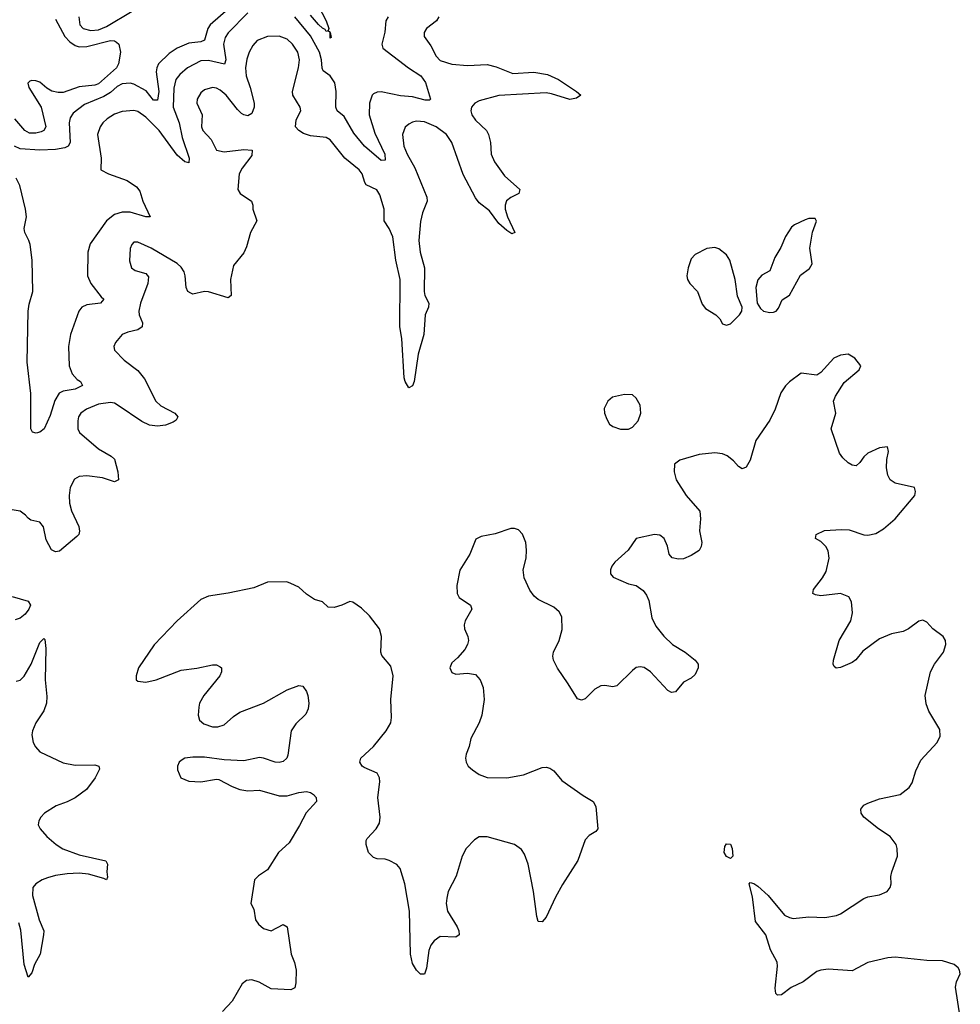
# Model space of a CAD drawing. Header units: inches. Extents: x 1449094 to 1618372, y 389908 to 534307.
# Tile 405 of 494: x 1581088 to 1585881, y 480355 to 485375. Entities that reach past the tile are written whole.
import ezdxf

# ---------------------------------------------------------------- set-up
doc = ezdxf.new("R2010")
doc.units = ezdxf.units.IN
doc.header["$MEASUREMENT"] = 0
doc.layers.add('B5488', color=7, linetype='Continuous')

msp = doc.modelspace()

# ---------------------------------------------------------------- linework, layer by layer
at = {"layer": 'B5488', "color": 5}
for points, elevation in [([(1582570, 485523.6), (1582650.1, 485370), (1582662.4, 485330), (1582660.5, 485320.5), (1582670, 485311), (1582675.3, 485284.7), (1582670, 485282), (1582669.5, 485309.5), (1582659, 485319), (1582650, 485314.5), (1582644.7, 485324.7), (1582630, 485332.1), (1582610, 485351.7), (1582570, 485398.1)], 440), ([(1582149.6, 485430), (1582058.8, 485350), (1582045.7, 485330), (1582029.6, 485270.4), (1582010, 485263.1), (1581950, 485256.3), (1581890, 485230.3), (1581850, 485202.9), (1581794.9, 485150), (1581786, 485130), (1581783.4, 485110), (1581796.5, 485010), (1581790, 484965.4), (1581770, 484965.2), (1581732.3, 485012.3), (1581670, 485046.8), (1581650, 485051.8), (1581610, 485047.9), (1581584.5, 485035.5), (1581550, 485005), (1581516.5, 484983.5), (1581417.4, 484942.6), (1581360.6, 484899.4), (1581345.4, 484874.6), (1581339.1, 484850), (1581345.1, 484750), (1581334.2, 484730), (1581318.1, 484721.9), (1581270, 484713), (1581190, 484710.3), (1581090, 484717), (1581061.7, 484730)], 440), ([(1581388.8, 485390), (1581393.5, 485350), (1581410.3, 485330), (1581450, 485319.8), (1581490, 485324.2), (1581530, 485340.5), (1581660.9, 485419.1)], 440), ([(1583224.2, 485390), (1583212, 485370), (1583161.3, 485330), (1583148.7, 485310), (1583148.7, 485290), (1583182.5, 485242.6), (1583209.7, 485189.7), (1583230, 485167.9), (1583290, 485148.2), (1583370, 485141.3), (1583470, 485146.7), (1583515.9, 485135.9), (1583600.6, 485100.6), (1583707.3, 485107.3), (1583776.7, 485096.7), (1583834, 485070), (1583925.5, 485010), (1583946.8, 484990), (1583924.7, 484975.3), (1583890.9, 484969.1), (1583798, 484998), (1583770, 485002.2), (1583530, 484989.1), (1583430, 484962), (1583407.2, 484950), (1583390.2, 484930), (1583386.9, 484910), (1583392.5, 484890), (1583410, 484863.9), (1583466.2, 484810), (1583476.6, 484790), (1583486.5, 484750), (1583490.1, 484690), (1583506.6, 484650), (1583559.1, 484579.1), (1583637.1, 484510), (1583630.8, 484490), (1583590, 484469.7), (1583568.2, 484451.8), (1583561.5, 484430), (1583562, 484410), (1583574.2, 484370), (1583610.2, 484290), (1583595.8, 484284.2), (1583570, 484300.5), (1583530, 484336), (1583481.3, 484401.3), (1583430, 484442.2), (1583410, 484467.9), (1583346.9, 484586.9), (1583290.4, 484750), (1583262.2, 484790), (1583210, 484829.9), (1583150, 484854.5), (1583110, 484858), (1583090, 484853.7), (1583070, 484843.1), (1583052.9, 484827.1), (1583038.2, 484790), (1583044.8, 484730), (1583061.5, 484690), (1583100.7, 484620.7), (1583162.9, 484470), (1583164.3, 484450), (1583141.1, 484390), (1583130, 484346.6), (1583122.5, 484250), (1583127.9, 484190), (1583150.1, 484110), (1583148.8, 483988.8), (1583153, 483970), (1583172, 483930), (1583170.2, 483910), (1583154.4, 483870), (1583147.7, 483770), (1583117.7, 483670), (1583097.6, 483530), (1583090, 483508), (1583070, 483499), (1583052.3, 483530), (1583047.8, 483550), (1583035.4, 483750), (1583025.7, 483810), (1583027.1, 484050), (1583004.6, 484150), (1582988.9, 484268.9), (1582971.3, 484311.2), (1582945.4, 484350), (1582944.6, 484410), (1582923, 484483), (1582908.1, 484508.1), (1582853.8, 484533.8), (1582845.8, 484545.8), (1582832.2, 484590), (1582818.2, 484610), (1582744, 484670), (1582670, 484762.6), (1582650, 484775.3), (1582570, 484783.4), (1582534.6, 484794.6), (1582509.9, 484809.9), (1582493.3, 484830), (1582495.9, 484864.1), (1582519.7, 484910), (1582516.9, 484930), (1582479.3, 484990), (1582477.7, 485010), (1582508.4, 485130), (1582513.9, 485170), (1582504.5, 485210), (1582478.5, 485250), (1582450, 485276.2), (1582410, 485291.7), (1582350, 485289.8), (1582298.7, 485270), (1582275.3, 485244.7), (1582257.7, 485210), (1582245.9, 485174.1), (1582238.9, 485130), (1582241.5, 485090), (1582262.9, 485030), (1582283, 484950), (1582283.2, 484930), (1582270, 484897.4), (1582250, 484885.1), (1582230, 484889.8), (1582217.9, 484897.9), (1582197.3, 484917.3), (1582140.3, 484990), (1582110, 485016.1), (1582090, 485026.2), (1582070, 485029.8), (1582030, 485018.5), (1582010, 485002.4), (1581991.6, 484970), (1581990.3, 484950), (1582017.2, 484890), (1582013.5, 484830), (1582020.6, 484810), (1582063.9, 484763.9), (1582090.2, 484710.2), (1582130, 484701.2), (1582230, 484714.2), (1582271.6, 484710), (1582270, 484683.6), (1582221.9, 484618.1), (1582206.8, 484590), (1582199.1, 484510), (1582210.4, 484490), (1582268.5, 484450), (1582275.3, 484430), (1582275.8, 484410), (1582296.4, 484350), (1582263.6, 484290), (1582243.4, 484216.6), (1582230, 484186), (1582177.2, 484122.8), (1582162.6, 484050), (1582164.9, 483970), (1582150, 483957.4), (1582050, 483987.4), (1582030, 483989.8), (1581970, 483976.4), (1581960.5, 483980.5), (1581945.1, 483990), (1581935.6, 484010), (1581931.5, 484070), (1581925, 484090), (1581910, 484114.5), (1581890, 484132), (1581757, 484210), (1581690, 484240.5), (1581670, 484241.6), (1581658.4, 484230), (1581650.3, 484209.7), (1581646.7, 484146.7), (1581657.1, 484110), (1581676, 484096), (1581730, 484081.6), (1581744.4, 484064.4), (1581741.5, 484030), (1581704, 483930), (1581695, 483890), (1581696.6, 483870), (1581714, 483830), (1581711.7, 483810), (1581690, 483794.5), (1581638.2, 483781.8), (1581610, 483769.6), (1581575.5, 483730), (1581568.2, 483710), (1581570.6, 483690), (1581620.3, 483640.3), (1581690, 483587.2), (1581723.7, 483543.7), (1581781.5, 483430), (1581806.2, 483406.1), (1581877.6, 483370), (1581894.4, 483350), (1581885.7, 483334.3), (1581870, 483323), (1581830, 483307.6), (1581790, 483302.8), (1581750, 483307.3), (1581710, 483326.8), (1581590, 483409), (1581570, 483420.3), (1581550, 483424.4), (1581490, 483414.4), (1581428.5, 483390), (1581399.5, 483370), (1581386.9, 483350), (1581383.2, 483330), (1581384, 483290), (1581392, 483270), (1581490, 483187.1), (1581554, 483150), (1581570, 483135.3), (1581587.5, 483070), (1581591.2, 483028.8), (1581570, 483019.1), (1581510, 483039.5), (1581430, 483049.8), (1581390, 483046.9), (1581366.5, 483033.5), (1581345, 482990), (1581339.7, 482950), (1581341.8, 482910), (1581352.1, 482872), (1581388.2, 482791.8), (1581392.9, 482767.1), (1581388.2, 482750), (1581379.4, 482740.6), (1581290, 482665.1), (1581270, 482661.6), (1581250, 482673.2), (1581222.7, 482722.7), (1581209.4, 482790), (1581190, 482814), (1581144.1, 482824.1), (1581130, 482833.2), (1581118, 482850), (1581090, 482869.6), (1581050, 482876.3)], 480), ([(1581270, 485378.4), (1581318.1, 485290), (1581343, 485263), (1581370, 485244.5), (1581390, 485237.5), (1581430, 485238.2), (1581550, 485270.1), (1581570, 485267.6), (1581580.5, 485260.5), (1581592.3, 485250), (1581601.5, 485210), (1581590.4, 485149.6), (1581581.5, 485130), (1581490, 485048.8), (1581470, 485041.4), (1581390, 485033.1), (1581310, 485004.7), (1581283.8, 485003.8), (1581251.6, 485011.6), (1581226, 485026), (1581190, 485056.2), (1581170, 485064.4), (1581150, 485066.2), (1581138.5, 485061.5), (1581128.6, 485051.4), (1581134.3, 485030), (1581197.8, 484930), (1581220.1, 484830), (1581211, 484810), (1581196.8, 484803.2), (1581170, 484797.3), (1581137.4, 484797.4), (1581113, 484810), (1581063.6, 484870)], 420), ([(1582250.2, 485410), (1582150, 485309), (1582134.8, 485285.2), (1582125.5, 485250), (1582138.8, 485170), (1582130.7, 485149.3), (1582050, 485167.4), (1582010, 485165.2), (1581943.5, 485130), (1581904.2, 485095.8), (1581884.2, 485070), (1581873.7, 485026.3), (1581870.1, 484930), (1581900.8, 484850), (1581915.5, 484775.5), (1581950.9, 484670), (1581950, 484646.3), (1581930, 484651.3), (1581890, 484684.2), (1581797.9, 484810), (1581730, 484877.9), (1581690, 484906.9), (1581670, 484912), (1581610, 484907.3), (1581570, 484893.8), (1581533.6, 484870), (1581511.2, 484850), (1581497.5, 484830), (1581485, 484790), (1581503.2, 484670), (1581501, 484610), (1581540.3, 484590), (1581634.8, 484554.8), (1581683.7, 484523.7), (1581700.4, 484500.4), (1581715.7, 484450), (1581753, 484370), (1581730.2, 484369.8), (1581650, 484393.9), (1581610, 484393.4), (1581570, 484381.9), (1581529.4, 484350), (1581447.5, 484232.5), (1581435.2, 484190), (1581433.8, 484070), (1581449.4, 484030), (1581502.4, 483962.4), (1581517.1, 483950), (1581498.8, 483930), (1581430, 483921.4), (1581404.7, 483910), (1581388.8, 483890), (1581346.6, 483770), (1581336.8, 483710), (1581339.3, 483610), (1581355, 483570), (1581380.9, 483540.9), (1581397, 483530), (1581407, 483510), (1581370, 483491.6), (1581310, 483482.2), (1581289.1, 483470.9), (1581266.4, 483433.6), (1581242.3, 483357.7), (1581212.9, 483290), (1581190, 483271.7), (1581172.3, 483267.7), (1581152.2, 483272.2), (1581145.2, 483290), (1581144.2, 483470), (1581126.2, 483630), (1581131.1, 483888.9), (1581135.8, 483924.2), (1581153.8, 483990), (1581150.4, 484149.6), (1581140.2, 484230), (1581135, 484250), (1581113.3, 484290), (1581110.4, 484310), (1581122.8, 484370), (1581118, 484410), (1581088.2, 484530), (1581070, 484566.9)], 460), ([(1582965.5, 485390), (1582952.9, 485370), (1582947.9, 485312.1), (1582933.4, 485250), (1582938, 485230), (1583069.6, 485129.7), (1583131.2, 485090), (1583155.9, 485055.9), (1583181.6, 484970), (1583175.5, 484964.5), (1583154.8, 484965.2), (1583090, 484982.3), (1583028, 484988), (1582930, 485007.1), (1582910, 485006.4), (1582890, 484997.7), (1582883.2, 484990), (1582869.6, 484950.4), (1582868.4, 484890), (1582896.9, 484796.9), (1582948.2, 484690), (1582950, 484659.3), (1582930, 484657.6), (1582844.7, 484730), (1582790, 484796.8), (1582741.9, 484881.9), (1582706.4, 484910), (1582698.1, 484930), (1582700.4, 485010), (1582694.2, 485054.2), (1582670, 485089.9), (1582634.3, 485114.3), (1582628.3, 485128.3), (1582626.1, 485170), (1582615.2, 485210), (1582570, 485292.4), (1582490, 485390.5)], 460), ([(1585879.8, 480290), (1585857.4, 480442.6), (1585862.6, 480470), (1585881.1, 480510), (1585877.4, 480530), (1585870, 480542), (1585850, 480558.7), (1585790, 480576.9), (1585710, 480578.3), (1585550, 480595.1), (1585512.2, 480592.3), (1585410, 480567.6), (1585330, 480526.6), (1585210, 480534.3), (1585170, 480529.5), (1585150, 480522), (1585081, 480470), (1585019.8, 480440.2), (1584970, 480404), (1584950, 480401.2), (1584941.2, 480410), (1584937.5, 480437.5), (1584949.6, 480549.6), (1584947.3, 480570), (1584913.1, 480633.1), (1584889.6, 480710), (1584836.9, 480776.9), (1584822.8, 480902.8), (1584805.2, 480970), (1584810, 480976), (1584829, 480971), (1584850, 480957.3), (1584902, 480910), (1584986, 480810), (1585010, 480797), (1585030, 480793.4), (1585110, 480800.4), (1585190, 480797.1), (1585250, 480808.8), (1585270, 480815.8), (1585390, 480894), (1585410, 480903.1), (1585470, 480912.7), (1585509.2, 480930), (1585523.7, 480950), (1585529.2, 480969.2), (1585527.5, 481007.5), (1585531.5, 481030), (1585560.4, 481110), (1585559.3, 481150), (1585553.6, 481170), (1585524.4, 481210), (1585464.7, 481250), (1585389.6, 481310), (1585375.6, 481330), (1585374.5, 481350), (1585389.5, 481370), (1585410, 481380.3), (1585470, 481402.6), (1585574.5, 481425.5), (1585620.1, 481459.9), (1585635.8, 481484.2), (1585654, 481546), (1585679.6, 481600.4), (1585764, 481690), (1585778, 481722), (1585776.5, 481756.5), (1585721.2, 481850), (1585706.8, 481886.8), (1585702.7, 481930), (1585729.6, 482050.4), (1585749.4, 482090), (1585795.1, 482150), (1585806.6, 482190), (1585806, 482210), (1585794, 482230), (1585741.2, 482270), (1585710, 482304), (1585690, 482313.2), (1585670, 482309.2), (1585617.3, 482270), (1585590, 482255.6), (1585530, 482243.5), (1585470, 482218.9), (1585384.8, 482155.2), (1585348.1, 482111.9), (1585330, 482097.2), (1585270, 482072.7), (1585249.3, 482069.3), (1585238, 482078), (1585233.2, 482090), (1585235.1, 482110), (1585264.2, 482210), (1585323.6, 482310), (1585331.9, 482351.9), (1585327, 482407), (1585313.6, 482433.6), (1585270, 482449.6), (1585170, 482438.4), (1585142.5, 482442.5), (1585129.2, 482450), (1585132.7, 482470), (1585178.7, 482530), (1585197.4, 482562.6), (1585212.8, 482630), (1585207, 482667), (1585195.6, 482690), (1585170, 482715.1), (1585144, 482730), (1585146, 482750), (1585188.4, 482771.5), (1585275.8, 482775.8), (1585314.4, 482774.4), (1585390, 482749.1), (1585410, 482748), (1585450, 482755.6), (1585490, 482778.7), (1585549.6, 482830), (1585649, 482950), (1585652.7, 482970), (1585648, 482990), (1585550, 483012), (1585524.5, 483030), (1585512.7, 483052.7), (1585505.1, 483090), (1585506.2, 483133.8), (1585514.5, 483174.5), (1585510, 483198), (1585470, 483192), (1585410, 483165.1), (1585390, 483146.6), (1585370, 483117.2), (1585350, 483101.2), (1585330, 483103.7), (1585310, 483116.2), (1585282, 483142), (1585265.5, 483165.5), (1585223.5, 483290), (1585246.3, 483370), (1585235.4, 483430), (1585244.4, 483455.6), (1585290, 483526), (1585365.2, 483590), (1585374, 483610), (1585344, 483650), (1585310, 483669.4), (1585270, 483665.6), (1585236.3, 483650), (1585170, 483576), (1585150, 483562.7), (1585070, 483573.2), (1585010.4, 483529.6), (1584990, 483509.2), (1584966.9, 483473.1), (1584937.1, 483390), (1584910, 483334), (1584839.1, 483230), (1584810.6, 483130), (1584790, 483094), (1584770, 483085.2), (1584750, 483097.2), (1584725.6, 483125.6), (1584692.4, 483152.4), (1584670, 483161.6), (1584630, 483167.6), (1584550, 483158), (1584452, 483130), (1584424.7, 483110), (1584422.8, 483070), (1584433.4, 483030), (1584484.9, 482950), (1584553, 482870), (1584557.1, 482830), (1584552.7, 482770), (1584563.8, 482710), (1584560.5, 482690), (1584550, 482669.5), (1584510, 482642.9), (1584470, 482627.3), (1584444.8, 482624.8), (1584412, 482632), (1584398, 482650), (1584389.3, 482690.7), (1584371.8, 482730), (1584350, 482747), (1584322, 482750), (1584230, 482729.5), (1584188, 482670), (1584120.7, 482610), (1584105.5, 482590), (1584098, 482570), (1584099.1, 482550), (1584112.5, 482532.5), (1584190, 482499.3), (1584230, 482490.5), (1584265.7, 482465.7), (1584282, 482442), (1584293.9, 482413.9), (1584310, 482326), (1584330, 482282.4), (1584370, 482233), (1584414, 482190), (1584478.8, 482150), (1584530.3, 482110.3), (1584544.9, 482090), (1584546, 482070), (1584530, 482036), (1584510, 482018), (1584470, 481997.2), (1584430, 481949), (1584410, 481945.2), (1584390, 481955.1), (1584302.9, 482050), (1584270, 482072.8), (1584250, 482075.1), (1584230, 482071.8), (1584210, 482057), (1584130, 481979.3), (1584110, 481974.5), (1584070, 481980.9), (1584050, 481979.3), (1584018.5, 481961.5), (1583970, 481913.2), (1583950, 481905.2), (1583930, 481913.2), (1583883.6, 481990), (1583828.7, 482068.7), (1583808.2, 482110), (1583805.1, 482130), (1583808.2, 482150), (1583836.9, 482210), (1583853, 482267), (1583850.8, 482330.8), (1583836.3, 482356.3), (1583810, 482380.5), (1583730, 482419.7), (1583710, 482435.8), (1583686.9, 482466.9), (1583659.3, 482530), (1583653.6, 482570), (1583667.9, 482630), (1583669.8, 482670), (1583666.2, 482710), (1583650, 482752), (1583630, 482774.5), (1583610, 482780.7), (1583590, 482780.7), (1583510, 482754), (1583438.8, 482741.2), (1583412.8, 482727.2), (1583382.3, 482650), (1583331, 482569), (1583314.7, 482490), (1583317.3, 482450), (1583327.8, 482430), (1583384.4, 482390), (1583392.4, 482370), (1583358.4, 482310), (1583352.4, 482290), (1583354.4, 482270), (1583372.2, 482230), (1583375.3, 482210), (1583370.3, 482190), (1583355.9, 482164.1), (1583318.7, 482121.3), (1583290, 482097), (1583279.3, 482070), (1583290, 482047.7), (1583310, 482039.1), (1583370, 482044.4), (1583410, 482037.1), (1583434.9, 482010), (1583450.4, 481970), (1583454.9, 481910), (1583442.6, 481830), (1583428.9, 481790), (1583387.2, 481710), (1583378.9, 481670), (1583362.8, 481630), (1583359, 481610), (1583362.3, 481590), (1583373.7, 481570), (1583394.4, 481550), (1583430, 481526.3), (1583470, 481511.8), (1583570, 481510.3), (1583654.7, 481525.3), (1583750, 481562), (1583770, 481564), (1583790, 481558.8), (1583810, 481546), (1583850, 481496), (1583959.9, 481419.9), (1584011, 481390), (1584024, 481364), (1584033.4, 481250), (1584024.5, 481235.5), (1583990, 481216), (1583970, 481193.2), (1583932.3, 481087.7), (1583854.6, 480965.4), (1583818.3, 480901.7), (1583770, 480799), (1583750, 480775.3), (1583730, 480778), (1583722.4, 480802.4), (1583706.4, 480930), (1583679.1, 481070), (1583659.9, 481119.9), (1583644.3, 481144.3), (1583609.6, 481170), (1583470, 481209.8), (1583430, 481209.7), (1583405.4, 481194.6), (1583363.7, 481150), (1583342, 481110), (1583311.8, 481008.2), (1583270.5, 480930), (1583263.9, 480896.1), (1583261.3, 480870), (1583268.4, 480830), (1583316.4, 480750), (1583325.5, 480730), (1583326.8, 480710), (1583310, 480698), (1583230, 480700.7), (1583200.5, 480679.5), (1583183.7, 480656.3), (1583173.4, 480630), (1583161.1, 480538.9), (1583150, 480509), (1583130, 480509), (1583110, 480529.2), (1583090, 480564), (1583078.9, 480610), (1583075, 480830), (1583049.8, 480969.8), (1583026.8, 481046.8), (1583008.8, 481068.8), (1582970, 481088.5), (1582950, 481095.6), (1582910, 481097.4), (1582890, 481103.5), (1582866, 481130), (1582852.8, 481170), (1582853.3, 481190), (1582858.6, 481201.4), (1582903.7, 481250), (1582921.5, 481278.5), (1582924.5, 481310), (1582913, 481410), (1582923, 481490), (1582921.3, 481510), (1582910, 481534.5), (1582842.8, 481562.8), (1582832.7, 481570), (1582820.9, 481590), (1582826, 481610), (1582890, 481670.4), (1582955.1, 481750), (1582979.2, 481790), (1582982.8, 481817.2), (1582978.3, 481910), (1582991.1, 482030), (1582979, 482079), (1582933.2, 482133.2), (1582928.8, 482150), (1582930.8, 482230.8), (1582921.1, 482270), (1582870, 482336.2), (1582830, 482374.5), (1582785.4, 482405.4), (1582770, 482409.5), (1582730, 482389.6), (1582690, 482378), (1582660.2, 482380.2), (1582630, 482408), (1582590, 482419), (1582550, 482446.6), (1582510, 482482), (1582470, 482501.2), (1582449.3, 482509.3), (1582350, 482507), (1582281.4, 482478.6), (1582150, 482451.5), (1582050, 482436.4), (1582010, 482418.9), (1581890, 482311.1), (1581772.7, 482187.3), (1581693.7, 482070), (1581681.6, 482030), (1581680.7, 482010), (1581690, 482002), (1581730, 481998), (1581782.7, 482010), (1581910, 482059.3), (1581990, 482069.4), (1582070, 482085.7), (1582090, 482086), (1582110, 482076.3), (1582115.5, 482070), (1582116.4, 482050), (1582108.4, 482030), (1582026.9, 481930), (1582004.7, 481890), (1582000.7, 481870), (1581997.2, 481830), (1582004.7, 481804.7), (1582025.9, 481785.9), (1582070, 481770.8), (1582097.2, 481770), (1582130, 481780.9), (1582176.7, 481823.3), (1582210, 481844.7), (1582330, 481891), (1582450, 481959.1), (1582510, 481980.4), (1582530, 481977.3), (1582548.5, 481950), (1582555.6, 481930), (1582561.1, 481890), (1582558.3, 481861.7), (1582545.3, 481834.8), (1582494.2, 481785.8), (1582471.6, 481750), (1582454.8, 481625.2), (1582448.4, 481610), (1582430, 481593.3), (1582410, 481588.3), (1582390, 481589.7), (1582330, 481610.9), (1582310, 481613.1), (1582230, 481596.8), (1582130, 481601.4), (1582030, 481614.7), (1581970, 481615.2), (1581930, 481609.7), (1581910, 481597.7), (1581901.1, 481590), (1581892, 481570), (1581892.2, 481550), (1581908, 481510), (1581950, 481492.7), (1582010, 481490.2), (1582090, 481503.8), (1582102, 481502), (1582170, 481465.5), (1582210, 481450.2), (1582250, 481444), (1582310, 481447), (1582410, 481418), (1582450, 481418), (1582510, 481435.8), (1582550, 481439.5), (1582570, 481434.9), (1582585.3, 481425.3), (1582598, 481410), (1582600.5, 481390), (1582547.9, 481332.1), (1582513.8, 481266.2), (1582460.7, 481179.3), (1582406.3, 481130), (1582350, 481040.5), (1582304.9, 481010), (1582284.4, 480990), (1582266, 480870), (1582281, 480841), (1582290, 480785.5), (1582304.1, 480764.1), (1582330, 480742.3), (1582370, 480730.4), (1582430, 480762), (1582450, 480750.8), (1582470.3, 480610.2), (1582487.8, 480567.8), (1582496.5, 480530), (1582495.4, 480464.6), (1582490, 480439), (1582470, 480429.6), (1582370, 480433.3), (1582308.5, 480468.5), (1582270, 480480.5), (1582243.1, 480476.9), (1582220.6, 480459.4), (1582170.8, 480370.8), (1582122, 480318)], 520), ([(1581050, 482434.9), (1581131.3, 482410), (1581142.8, 482390), (1581134, 482370), (1581114.9, 482345.1), (1581090, 482324.5), (1581065.1, 482314.9)], 480), ([(1581070, 482002.4), (1581090, 482008.5), (1581110, 482028.2), (1581146, 482090), (1581190, 482199.1), (1581210, 482220.7), (1581215.6, 482215.6), (1581220.3, 482170), (1581217.2, 482010), (1581225.2, 481925.2), (1581224, 481890), (1581210, 481850.8), (1581170.1, 481790), (1581152.7, 481750), (1581150.1, 481730), (1581156.8, 481690), (1581167.7, 481667.7), (1581190, 481642.8), (1581310, 481585.7), (1581370, 481575), (1581470, 481576.2), (1581490.6, 481570), (1581494.1, 481554.1), (1581471.9, 481510), (1581428.8, 481450), (1581370, 481408.4), (1581330, 481387.3), (1581273, 481367), (1581214.9, 481330), (1581195.3, 481310), (1581184.9, 481290), (1581182, 481270), (1581191.8, 481250), (1581225.8, 481210), (1581273, 481170), (1581308.1, 481148.1), (1581390, 481117.1), (1581527.1, 481087.1), (1581535.3, 481070), (1581532.4, 481030), (1581535.8, 481004.2), (1581530, 480989.8), (1581517.2, 480997.3), (1581438.8, 481018.9), (1581390, 481023.1), (1581330, 481019.7), (1581270, 481011.7), (1581230, 481000.7), (1581201.6, 480990), (1581169.3, 480970), (1581155, 480950), (1581153.5, 480910), (1581186.7, 480786.7), (1581210.2, 480730), (1581209.3, 480710), (1581191.3, 480610), (1581162.7, 480557.3), (1581150, 480515.3), (1581130, 480494), (1581110, 480558), (1581093.9, 480733.9), (1581083.4, 480770)], 480)]:
    msp.add_lwpolyline(points, dxfattribs=dict(at, elevation=elevation))
at = {"layer": 'B5488', "color": 5, "elevation": 520}
for points in [[(1585142, 484362), (1585110, 484361.2), (1585090, 484355.1), (1585036, 484330), (1585021.7, 484318.3), (1584990.7, 484270), (1584966.2, 484213.8), (1584936.7, 484163.3), (1584910, 484095.3), (1584870, 484073.2), (1584850, 484048.7), (1584839.3, 484010), (1584846, 483930), (1584862.8, 483902.8), (1584878, 483890), (1584910, 483882), (1584930, 483884), (1584942, 483890), (1584955.1, 483904.9), (1584973.6, 483946.4), (1585010, 483971), (1585067.2, 484072.8), (1585113.1, 484106.9), (1585126, 484130), (1585115.1, 484210), (1585127.5, 484292.5), (1585148, 484348)], [(1584630, 484213.6), (1584590, 484209.6), (1584530, 484178.7), (1584510, 484156), (1584493.7, 484110), (1584487.3, 484070), (1584490.6, 484050), (1584502.8, 484030), (1584541.6, 483990), (1584565.7, 483925.7), (1584582.6, 483902.6), (1584634.8, 483870), (1584656, 483850), (1584670, 483824.7), (1584690, 483818), (1584710, 483824.7), (1584755.3, 483870), (1584768, 483890), (1584768.7, 483910), (1584745.4, 483965.4), (1584734, 484050), (1584706.6, 484150), (1584690, 484176), (1584650, 484207)], [(1584170, 483464.5), (1584108.9, 483451.1), (1584084.9, 483430), (1584067, 483393), (1584068.5, 483370), (1584079.2, 483339.2), (1584093.7, 483313.7), (1584110, 483300.5), (1584150, 483287.7), (1584190, 483288), (1584210, 483298), (1584239.6, 483330), (1584252.6, 483370), (1584249.6, 483410), (1584230, 483446), (1584210, 483462)], [(1584710, 481098), (1584690, 481108), (1584678, 481130), (1584680.4, 481159.6), (1584690, 481174), (1584710, 481171.3), (1584718, 481150), (1584722, 481110)]]:
    msp.add_lwpolyline(points, close=True, dxfattribs=at)

doc.saveas('drawing.dxf')
